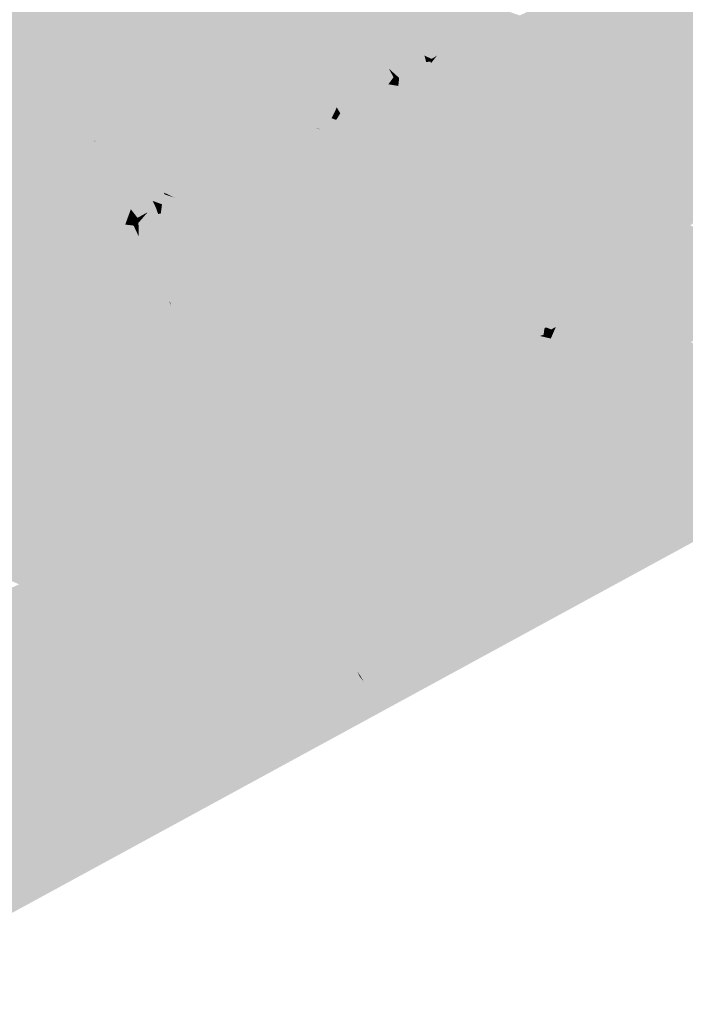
# Model space of a CAD drawing. Header units: metres. Extents: x 164696 to 183842, y 382615 to 387356.
# Tile 342 of 656: x 182630 to 182632, y 386595 to 386598. Entities that reach past the tile are written whole.
import ezdxf

# ---------------------------------------------------------------- set-up
doc = ezdxf.new("R2010")
doc.units = ezdxf.units.M
doc.layers.add('C3D-SURFACE_TINSURFACE', color=7, linetype='Continuous')

msp = doc.modelspace()

# ---------------------------------------------------------------- linework, layer by layer
at = {"layer": 'C3D-SURFACE_TINSURFACE', "color": 11, "linetype": 'Continuous', "lineweight": -3, "true_color": 0xff8585}
for points in [[(182630.9042, 386598.284), (182630.2935, 386597.9981), (182630.0951, 386597.8926)], [(182630.9042, 386598.284), (182630.0951, 386597.8926), (182630.1107, 386597.8622)], [(182630.9042, 386598.284), (182630.1107, 386597.8622), (182630.9295, 386598.2211)], [(182630.1315, 386597.8217), (182630.9295, 386598.2211), (182630.1107, 386597.8622)], [(182630.1315, 386597.8217), (182630.9414, 386598.1926), (182630.9295, 386598.2211)], [(182630.9414, 386598.1926), (182630.1315, 386597.8217), (182630.9533, 386598.1642)], [(182630.9652, 386598.1357), (182630.9533, 386598.1642), (182630.1315, 386597.8217)], [(182630.9652, 386598.1357), (182630.1315, 386597.8217), (182630.1573, 386597.7636)], [(182630.9652, 386598.1357), (182630.1573, 386597.7636), (182630.7841, 386597.5801)], [(182630.9652, 386598.1357), (182630.7841, 386597.5801), (182630.9771, 386598.1072)], [(182631.4802, 386597.9599), (182630.9652, 386598.1357), (182631.4488, 386597.9447)], [(182631.4488, 386597.9447), (182630.9652, 386598.1357), (182630.9771, 386598.1072)], [(182632.1615, 386597.4677), (182631.7745, 386598.1302), (182631.7253, 386598.1011)], [(182632.1615, 386597.4677), (182632.2789, 386597.9772), (182631.7745, 386598.1302)], [(182630.9891, 386598.0788), (182630.9771, 386598.1072), (182630.7841, 386597.5801)], [(182631.4488, 386597.9447), (182630.9771, 386598.1072), (182631.4174, 386597.9296)], [(182631.4174, 386597.9296), (182630.9771, 386598.1072), (182630.9891, 386598.0788)], [(182632.1114, 386597.4383), (182631.7253, 386598.1011), (182631.676, 386598.0721)], [(182632.1114, 386597.4383), (182632.1615, 386597.4677), (182631.7253, 386598.1011)], [(182630.9891, 386598.0788), (182630.7841, 386597.5801), (182630.8344, 386597.6075)], [(182631.001, 386598.0503), (182630.9891, 386598.0788), (182630.8344, 386597.6075)], [(182631.4174, 386597.9296), (182630.9891, 386598.0788), (182631.386, 386597.9144)], [(182631.386, 386597.9144), (182630.9891, 386598.0788), (182631.001, 386598.0503)], [(182632.0613, 386597.4088), (182631.676, 386598.0721), (182631.6268, 386598.043)], [(182632.0613, 386597.4088), (182632.1114, 386597.4383), (182631.676, 386598.0721)], [(182631.0247, 386597.9764), (182631.001, 386598.0503), (182630.8344, 386597.6075)], [(182631.386, 386597.9144), (182631.001, 386598.0503), (182631.3546, 386597.8993)], [(182631.3546, 386597.8993), (182631.001, 386598.0503), (182631.3232, 386597.8841)], [(182631.3232, 386597.8841), (182631.001, 386598.0503), (182631.2873, 386597.8709)], [(182631.2873, 386597.8709), (182631.001, 386598.0503), (182631.0247, 386597.9764)], [(182632.0112, 386597.3794), (182631.6268, 386598.043), (182631.5775, 386598.014)], [(182632.0112, 386597.3794), (182632.0613, 386597.4088), (182631.6268, 386598.043)], [(182632.0112, 386597.3794), (182631.5775, 386598.014), (182631.543, 386597.9901)], [(182631.0247, 386597.9764), (182630.8344, 386597.6075), (182630.8595, 386597.6212)], [(182631.0247, 386597.9764), (182630.8595, 386597.6212), (182630.908, 386597.6919)], [(182631.0247, 386597.9764), (182630.908, 386597.6919), (182630.9499, 386597.7148)], [(182631.0553, 386597.9099), (182631.0247, 386597.9764), (182630.9499, 386597.7148)], [(182631.0553, 386597.9099), (182631.2873, 386597.8709), (182631.0247, 386597.9764)], [(182631.8625, 386597.2861), (182631.5116, 386597.975), (182631.4802, 386597.9599)], [(182631.8903, 386597.3023), (182631.543, 386597.9901), (182631.5116, 386597.975)], [(182631.8625, 386597.2861), (182631.8903, 386597.3023), (182631.5116, 386597.975)], [(182631.8903, 386597.3023), (182631.918, 386597.3186), (182631.543, 386597.9901)], [(182631.918, 386597.3186), (182631.9458, 386597.3349), (182631.543, 386597.9901)], [(182631.9458, 386597.3349), (182632.0112, 386597.3794), (182631.543, 386597.9901)], [(182631.4802, 386597.9599), (182631.3116, 386597.4349), (182631.3276, 386597.4101)], [(182631.4802, 386597.9599), (182631.4488, 386597.9447), (182631.3116, 386597.4349)], [(182631.3708, 386597.3585), (182631.4802, 386597.9599), (182631.3276, 386597.4101)], [(182631.8625, 386597.2861), (182631.4802, 386597.9599), (182631.3708, 386597.3585)], [(182631.2795, 386597.4846), (182631.2955, 386597.4598), (182631.4174, 386597.9296)], [(182631.2795, 386597.4846), (182631.4174, 386597.9296), (182631.386, 386597.9144)], [(182631.2955, 386597.4598), (182631.3116, 386597.4349), (182631.4488, 386597.9447)], [(182631.2955, 386597.4598), (182631.4488, 386597.9447), (182631.4174, 386597.9296)], [(182630.1107, 386597.8622), (182630.0951, 386597.8926), (182629.6791, 386597.6892)], [(182631.0553, 386597.9099), (182630.9499, 386597.7148), (182630.95, 386597.6934)], [(182631.0553, 386597.9099), (182630.95, 386597.6934), (182630.96, 386597.6762)], [(182631.0553, 386597.9099), (182630.96, 386597.6762), (182630.9852, 386597.6899)], [(182631.0733, 386597.8562), (182631.0553, 386597.9099), (182630.9852, 386597.6899)], [(182631.0553, 386597.9099), (182631.2559, 386597.8525), (182631.2873, 386597.8709)], [(182631.0553, 386597.9099), (182631.2035, 386597.8436), (182631.2403, 386597.8433)], [(182631.0553, 386597.9099), (182631.2403, 386597.8433), (182631.2559, 386597.8525)], [(182631.0553, 386597.9099), (182631.0733, 386597.8562), (182631.2057, 386597.8369)], [(182631.0553, 386597.9099), (182631.2057, 386597.8369), (182631.2035, 386597.8436)], [(182631.2473, 386597.5343), (182631.3546, 386597.8993), (182631.2204, 386597.5848)], [(182631.2204, 386597.5848), (182631.3546, 386597.8993), (182631.3232, 386597.8841)], [(182631.2473, 386597.5343), (182631.2634, 386597.5095), (182631.3546, 386597.8993)], [(182631.2634, 386597.5095), (182631.2795, 386597.4846), (182631.386, 386597.9144)], [(182631.2634, 386597.5095), (182631.386, 386597.9144), (182631.3546, 386597.8993)], [(182630.1107, 386597.8622), (182629.2684, 386597.4756), (182629.278, 386597.4546)], [(182630.1107, 386597.8622), (182629.6791, 386597.6892), (182629.2684, 386597.4756)], [(182630.1107, 386597.8622), (182629.278, 386597.4546), (182629.4934, 386597.5407)], [(182630.1421, 386597.7929), (182630.1107, 386597.8622), (182629.4934, 386597.5407)], [(182630.1421, 386597.7929), (182630.1315, 386597.8217), (182630.1107, 386597.8622)], [(182631.2204, 386597.5848), (182631.3232, 386597.8841), (182631.1938, 386597.6332)], [(182631.1938, 386597.6332), (182631.3232, 386597.8841), (182631.2873, 386597.8709)], [(182631.1938, 386597.6332), (182631.2873, 386597.8709), (182631.2559, 386597.8525)], [(182631.0733, 386597.8562), (182630.9852, 386597.6899), (182631.0354, 386597.7174)], [(182631.0733, 386597.8562), (182631.0354, 386597.7174), (182631.0681, 386597.7421)], [(182631.087, 386597.8311), (182631.0733, 386597.8562), (182631.0681, 386597.7421)], [(182631.0733, 386597.8562), (182631.1933, 386597.8157), (182631.209, 386597.8249)], [(182631.0733, 386597.8562), (182631.209, 386597.8249), (182631.2057, 386597.8369)], [(182631.087, 386597.8311), (182631.1933, 386597.8157), (182631.0733, 386597.8562)], [(182631.1938, 386597.6332), (182631.2559, 386597.8525), (182631.2403, 386597.8433)], [(182631.1938, 386597.6332), (182631.2403, 386597.8433), (182631.2227, 386597.8216)], [(182630.1573, 386597.7636), (182630.1315, 386597.8217), (182630.1421, 386597.7929)], [(182631.1006, 386597.806), (182631.087, 386597.8311), (182631.0681, 386597.7421)], [(182631.1006, 386597.806), (182631.0681, 386597.7421), (182631.0994, 386597.7605)], [(182631.087, 386597.8311), (182631.162, 386597.7973), (182631.1933, 386597.8157)], [(182631.1006, 386597.806), (182631.162, 386597.7973), (182631.087, 386597.8311)], [(182631.1143, 386597.7809), (182631.1006, 386597.806), (182631.0994, 386597.7605)], [(182631.1006, 386597.806), (182631.1307, 386597.7789), (182631.162, 386597.7973)], [(182631.1143, 386597.7809), (182631.1307, 386597.7789), (182631.1006, 386597.806)], [(182631.1671, 386597.6815), (182631.1933, 386597.8157), (182631.1417, 386597.7307)], [(182631.1417, 386597.7307), (182631.1933, 386597.8157), (182631.162, 386597.7973)], [(182631.1671, 386597.6815), (182631.2227, 386597.8216), (182631.2217, 386597.8265)], [(182631.1671, 386597.6815), (182631.2217, 386597.8265), (182631.209, 386597.8249)], [(182631.1671, 386597.6815), (182631.209, 386597.8249), (182631.1933, 386597.8157)], [(182631.1671, 386597.6815), (182631.1938, 386597.6332), (182631.2227, 386597.8216)], [(182630.1421, 386597.7929), (182629.3944, 386597.4785), (182629.4113, 386597.4416)], [(182630.1421, 386597.7929), (182629.4934, 386597.5407), (182629.3944, 386597.4785)], [(182630.1573, 386597.7636), (182630.1421, 386597.7929), (182629.4113, 386597.4416)], [(182631.128, 386597.7558), (182631.1143, 386597.7809), (182631.0994, 386597.7605)], [(182631.128, 386597.7558), (182631.1307, 386597.7789), (182631.1143, 386597.7809)], [(182631.1417, 386597.7307), (182631.162, 386597.7973), (182631.128, 386597.7558)], [(182631.128, 386597.7558), (182631.162, 386597.7973), (182631.1307, 386597.7789)], [(182630.1573, 386597.7636), (182629.4132, 386597.438), (182629.3165, 386597.3704)], [(182630.1573, 386597.7636), (182629.3165, 386597.3704), (182629.3261, 386597.3494)], [(182630.1573, 386597.7636), (182629.3261, 386597.3494), (182629.9411, 386597.138)], [(182630.1573, 386597.7636), (182629.4113, 386597.4416), (182629.4132, 386597.438)], [(182630.1573, 386597.7636), (182629.9411, 386597.138), (182630.1725, 386597.7344)], [(182630.1573, 386597.7636), (182630.7421, 386597.5571), (182630.7841, 386597.5801)], [(182630.1573, 386597.7636), (182630.1725, 386597.7344), (182630.7421, 386597.5571)], [(182631.1417, 386597.7307), (182631.0994, 386597.7605), (182631.0681, 386597.7421)], [(182631.1417, 386597.7307), (182631.128, 386597.7558), (182631.0994, 386597.7605)], [(182630.0328, 386597.1873), (182630.1725, 386597.7344), (182629.9411, 386597.138)], [(182630.0328, 386597.1873), (182630.1877, 386597.7052), (182630.1725, 386597.7344)], [(182630.1725, 386597.7344), (182630.7047, 386597.5389), (182630.7421, 386597.5571)], [(182630.1725, 386597.7344), (182630.1877, 386597.7052), (182630.7047, 386597.5389)], [(182631.1671, 386597.6815), (182631.0681, 386597.7421), (182631.0354, 386597.7174)], [(182631.1671, 386597.6815), (182631.1417, 386597.7307), (182631.0681, 386597.7421)], [(182630.0328, 386597.1873), (182630.203, 386597.676), (182630.1877, 386597.7052)], [(182630.1877, 386597.7052), (182630.5874, 386597.5515), (182630.686, 386597.5298)], [(182630.1877, 386597.7052), (182630.686, 386597.5298), (182630.7047, 386597.5389)], [(182630.1877, 386597.7052), (182630.203, 386597.676), (182630.5899, 386597.5466)], [(182630.1877, 386597.7052), (182630.5899, 386597.5466), (182630.5874, 386597.5515)], [(182631.2204, 386597.5848), (182630.9852, 386597.6899), (182630.96, 386597.6762)], [(182631.1938, 386597.6332), (182631.0354, 386597.7174), (182630.9852, 386597.6899)], [(182631.2204, 386597.5848), (182631.1938, 386597.6332), (182630.9852, 386597.6899)], [(182631.1671, 386597.6815), (182631.0354, 386597.7174), (182631.1938, 386597.6332)], [(182630.0328, 386597.1873), (182630.0625, 386597.2035), (182630.203, 386597.676)], [(182630.0625, 386597.2035), (182630.2182, 386597.6468), (182630.203, 386597.676)], [(182630.203, 386597.676), (182630.2182, 386597.6468), (182630.5925, 386597.5418)], [(182630.203, 386597.676), (182630.5925, 386597.5418), (182630.5899, 386597.5466)], [(182631.2204, 386597.5848), (182630.96, 386597.6762), (182630.9492, 386597.6586)], [(182630.0625, 386597.2035), (182630.0923, 386597.2196), (182630.2182, 386597.6468)], [(182630.0923, 386597.2196), (182630.2334, 386597.6176), (182630.2182, 386597.6468)], [(182630.2182, 386597.6468), (182630.5613, 386597.5266), (182630.5925, 386597.5418)], [(182630.2182, 386597.6468), (182630.2464, 386597.5995), (182630.5613, 386597.5266)], [(182630.2182, 386597.6468), (182630.2334, 386597.6176), (182630.2474, 386597.5969)], [(182630.2182, 386597.6468), (182630.2474, 386597.5969), (182630.2464, 386597.5995)], [(182631.2473, 386597.5343), (182630.9469, 386597.6575), (182630.8986, 386597.6311)], [(182631.2473, 386597.5343), (182630.9492, 386597.6586), (182630.9469, 386597.6575)], [(182631.2473, 386597.5343), (182631.2204, 386597.5848), (182630.9492, 386597.6586)], [(182630.1221, 386597.2357), (182630.2334, 386597.6176), (182630.0923, 386597.2196)], [(182630.1221, 386597.2357), (182630.1519, 386597.2518), (182630.2334, 386597.6176)], [(182630.1519, 386597.2518), (182630.2474, 386597.5969), (182630.2334, 386597.6176)], [(182631.2795, 386597.4846), (182630.8344, 386597.6075), (182630.7841, 386597.5801)], [(182631.2634, 386597.5095), (182630.8595, 386597.6212), (182630.8344, 386597.6075)], [(182631.2634, 386597.5095), (182630.8344, 386597.6075), (182631.2795, 386597.4846)], [(182631.2634, 386597.5095), (182630.8992, 386597.6302), (182630.8595, 386597.6212)], [(182631.2634, 386597.5095), (182631.2473, 386597.5343), (182630.8986, 386597.6311)], [(182631.2634, 386597.5095), (182630.8986, 386597.6311), (182630.8992, 386597.6302)], [(182630.1519, 386597.2518), (182630.227, 386597.5055), (182630.2474, 386597.5969)], [(182631.1229, 386596.8759), (182630.7841, 386597.5801), (182630.7421, 386597.5571)], [(182631.1229, 386596.8759), (182631.1792, 386596.9048), (182630.7841, 386597.5801)], [(182631.2955, 386597.4598), (182630.7841, 386597.5801), (182631.1792, 386596.9048)], [(182631.2795, 386597.4846), (182630.7841, 386597.5801), (182631.2955, 386597.4598)], [(182631.0667, 386596.847), (182630.7421, 386597.5571), (182630.7047, 386597.5389)], [(182631.1229, 386596.8759), (182630.7421, 386597.5571), (182631.0667, 386596.847)], [(182630.4985, 386597.051), (182630.5128, 386597.0171), (182630.7047, 386597.5389)], [(182630.4985, 386597.051), (182630.7047, 386597.5389), (182630.686, 386597.5298)], [(182630.4985, 386597.051), (182630.686, 386597.5298), (182630.6251, 386597.4033)], [(182631.0667, 386596.847), (182630.7047, 386597.5389), (182630.5128, 386597.0171)], [(182630.1816, 386597.2679), (182630.227, 386597.5055), (182630.1519, 386597.2518)], [(182630.1816, 386597.2679), (182630.2345, 386597.5095), (182630.227, 386597.5055)], [(182630.1816, 386597.2679), (182630.2502, 386597.4836), (182630.2345, 386597.5095)], [(182630.1816, 386597.2679), (182630.2422, 386597.4198), (182630.2502, 386597.4836)], [(182630.4791, 386597.4324), (182630.4433, 386597.4372), (182630.4166, 386597.4226)], [(182630.4791, 386597.4324), (182630.4517, 386597.4414), (182630.4433, 386597.4372)], [(182630.5177, 386597.4481), (182630.4804, 386597.4602), (182630.4482, 386597.4472)], [(182630.5177, 386597.4481), (182630.4482, 386597.4472), (182630.4791, 386597.4324)], [(182630.4791, 386597.4324), (182630.4482, 386597.4472), (182630.4517, 386597.4414)], [(182630.5177, 386597.4481), (182630.4791, 386597.4324), (182630.4694, 386597.4023)], [(182630.5177, 386597.4481), (182630.4694, 386597.4023), (182630.5017, 386597.4154)], [(182630.5177, 386597.4481), (182630.5364, 386597.4572), (182630.4804, 386597.4602)], [(182630.5177, 386597.4481), (182630.5017, 386597.4154), (182630.5055, 386597.4073)], [(182630.5177, 386597.4481), (182630.5055, 386597.4073), (182630.5364, 386597.4572)], [(182631.2955, 386597.4598), (182631.1792, 386596.9048), (182631.3116, 386597.4349)], [(182631.3276, 386597.4101), (182631.3116, 386597.4349), (182631.1792, 386596.9048)], [(182630.1816, 386597.2679), (182630.2114, 386597.2841), (182630.2422, 386597.4198)], [(182630.2114, 386597.2841), (182630.2252, 386597.3235), (182630.2422, 386597.4198)], [(182630.4791, 386597.4324), (182630.4166, 386597.4226), (182630.4436, 386597.4128)], [(182630.4436, 386597.4128), (182630.4166, 386597.4226), (182630.4258, 386597.403)], [(182630.4436, 386597.4128), (182630.4258, 386597.403), (182630.4323, 386597.3848)], [(182630.4436, 386597.4128), (182630.4323, 386597.3848), (182630.4399, 386597.386)], [(182630.4791, 386597.4324), (182630.4436, 386597.4128), (182630.4399, 386597.386)], [(182630.4791, 386597.4324), (182630.4399, 386597.386), (182630.4694, 386597.4023)], [(182631.3276, 386597.4101), (182631.1792, 386596.9048), (182631.2355, 386596.9337)], [(182631.3708, 386597.3585), (182631.3276, 386597.4101), (182631.2355, 386596.9337)], [(182630.337, 386597.3541), (182630.3471, 386597.3818), (182630.3222, 386597.3459)], [(182630.3725, 386597.3737), (182630.3471, 386597.3818), (182630.337, 386597.3541)], [(182630.3725, 386597.3737), (182630.3605, 386597.3891), (182630.3471, 386597.3818)], [(182630.3725, 386597.3737), (182630.4021, 386597.39), (182630.3605, 386597.3891)], [(182630.3725, 386597.3737), (182630.3747, 386597.3586), (182630.4021, 386597.39)], [(182630.4985, 386597.051), (182630.6251, 386597.4033), (182630.5757, 386597.3029)], [(182631.9458, 386597.3349), (182631.9736, 386597.3511), (182632.0112, 386597.3794)], [(182630.337, 386597.3541), (182630.3222, 386597.3459), (182630.3755, 386597.3208)], [(182630.3725, 386597.3737), (182630.337, 386597.3541), (182630.3613, 386597.3513)], [(182630.337, 386597.3541), (182630.3755, 386597.3208), (182630.3613, 386597.3513)], [(182630.3725, 386597.3737), (182630.3613, 386597.3513), (182630.3747, 386597.3586)], [(182631.3708, 386597.3585), (182631.2355, 386596.9337), (182631.2695, 386596.9497)], [(182631.396, 386597.3114), (182631.3708, 386597.3585), (182631.2695, 386596.9497)], [(182631.7515, 386597.221), (182631.3708, 386597.3585), (182631.396, 386597.3114)], [(182631.7515, 386597.221), (182631.7793, 386597.2373), (182631.3708, 386597.3585)], [(182631.807, 386597.2536), (182631.3708, 386597.3585), (182631.7793, 386597.2373)], [(182631.807, 386597.2536), (182631.8348, 386597.2698), (182631.3708, 386597.3585)], [(182631.8348, 386597.2698), (182631.8625, 386597.2861), (182631.3708, 386597.3585)], [(182631.9458, 386597.3349), (182631.925, 386597.2642), (182631.9736, 386597.3511)], [(182631.9736, 386597.3511), (182631.925, 386597.2642), (182632.6592, 386597.1922)], [(182630.2114, 386597.2841), (182630.2263, 386597.2921), (182630.2252, 386597.3235)], [(182631.8903, 386597.3023), (182631.8817, 386597.2388), (182631.918, 386597.3186)], [(182631.918, 386597.3186), (182631.8817, 386597.2388), (182631.9033, 386597.2515)], [(182631.918, 386597.3186), (182631.9033, 386597.2515), (182631.9458, 386597.3349)], [(182631.9458, 386597.3349), (182631.9033, 386597.2515), (182631.925, 386597.2642)], [(182630.2114, 386597.2841), (182630.2502, 386597.2706), (182630.2263, 386597.2921)], [(182630.4698, 386597.1189), (182630.5312, 386597.3017), (182630.4656, 386597.133)], [(182630.4698, 386597.1189), (182630.557, 386597.2938), (182630.5499, 386597.3108)], [(182630.4698, 386597.1189), (182630.5499, 386597.3108), (182630.5312, 386597.3017)], [(182630.4698, 386597.1189), (182630.4842, 386597.085), (182630.557, 386597.2938)], [(182630.4985, 386597.051), (182630.5757, 386597.3029), (182630.4842, 386597.085)], [(182630.4842, 386597.085), (182630.5757, 386597.3029), (182630.557, 386597.2938)], [(182631.396, 386597.3114), (182631.2695, 386596.9497), (182631.3005, 386596.9666)], [(182631.396, 386597.3114), (182631.3005, 386596.9666), (182631.3314, 386596.9835)], [(182631.4213, 386597.2642), (182631.396, 386597.3114), (182631.3314, 386596.9835)], [(182631.4213, 386597.2642), (182631.7153, 386597.1976), (182631.396, 386597.3114)], [(182631.7515, 386597.221), (182631.396, 386597.3114), (182631.7153, 386597.1976)], [(182631.8625, 386597.2861), (182631.8601, 386597.2261), (182631.8903, 386597.3023)], [(182631.8903, 386597.3023), (182631.8601, 386597.2261), (182631.8817, 386597.2388)], [(182630.1816, 386597.2679), (182630.1519, 386597.2518), (182630.3037, 386597.2023)], [(182630.1816, 386597.2679), (182630.2724, 386597.2513), (182630.2114, 386597.2841)], [(182630.1816, 386597.2679), (182630.3186, 386597.2104), (182630.2724, 386597.2513)], [(182630.1816, 386597.2679), (182630.3037, 386597.2023), (182630.3186, 386597.2104)], [(182630.2114, 386597.2841), (182630.2724, 386597.2513), (182630.2502, 386597.2706)], [(182631.4213, 386597.2642), (182631.3314, 386596.9835), (182631.3624, 386597.0003)], [(182631.4213, 386597.2642), (182631.3624, 386597.0003), (182631.4558, 386597.2051)], [(182631.4213, 386597.2642), (182631.4558, 386597.2051), (182631.6689, 386597.1714)], [(182631.4213, 386597.2642), (182631.6689, 386597.1714), (182631.7153, 386597.1976)], [(182631.807, 386597.2536), (182631.815, 386597.1938), (182631.8348, 386597.2698)], [(182631.8348, 386597.2698), (182631.815, 386597.1938), (182631.8384, 386597.2134)], [(182631.8348, 386597.2698), (182631.8384, 386597.2134), (182631.8625, 386597.2861)], [(182631.8625, 386597.2861), (182631.8384, 386597.2134), (182631.8601, 386597.2261)], [(182630.1221, 386597.2357), (182630.0923, 386597.2196), (182630.4842, 386597.085)], [(182630.1221, 386597.2357), (182630.4698, 386597.1189), (182630.1519, 386597.2518)], [(182630.1221, 386597.2357), (182630.4842, 386597.085), (182630.4698, 386597.1189)], [(182630.1519, 386597.2518), (182630.4698, 386597.1189), (182630.4663, 386597.1274)], [(182630.1519, 386597.2518), (182630.4663, 386597.1274), (182630.3037, 386597.2023)], [(182631.7515, 386597.221), (182631.7735, 386597.1754), (182631.7793, 386597.2373)], [(182631.807, 386597.2536), (182631.7793, 386597.2373), (182631.7735, 386597.1754)], [(182631.807, 386597.2536), (182631.7735, 386597.1754), (182631.794, 386597.1815)], [(182631.807, 386597.2536), (182631.794, 386597.1815), (182631.815, 386597.1938)], [(182630.0625, 386597.2035), (182630.4985, 386597.051), (182630.0923, 386597.2196)], [(182630.0923, 386597.2196), (182630.4985, 386597.051), (182630.4842, 386597.085)], [(182631.4558, 386597.2051), (182631.3624, 386597.0003), (182631.3933, 386597.0172)], [(182631.4558, 386597.2051), (182631.3933, 386597.0172), (182631.4243, 386597.0341)], [(182631.4558, 386597.2051), (182631.4243, 386597.0341), (182631.4758, 386597.1692)], [(182631.4558, 386597.2051), (182631.4758, 386597.1692), (182631.6224, 386597.1453)], [(182631.4558, 386597.2051), (182631.6224, 386597.1453), (182631.6689, 386597.1714)], [(182631.7515, 386597.221), (182631.7153, 386597.1976), (182631.7228, 386597.1502)], [(182631.7515, 386597.221), (182631.7228, 386597.1502), (182631.7519, 386597.1628)], [(182631.7515, 386597.221), (182631.7519, 386597.1628), (182631.7735, 386597.1754)], [(182630.0328, 386597.1873), (182629.9411, 386597.138), (182630.5272, 386596.9832)], [(182630.0328, 386597.1873), (182630.4985, 386597.051), (182630.0625, 386597.2035)], [(182630.0328, 386597.1873), (182630.5128, 386597.0171), (182630.4985, 386597.051)], [(182630.0328, 386597.1873), (182630.5272, 386596.9832), (182630.5128, 386597.0171)], [(182631.6689, 386597.1714), (182631.7228, 386597.1502), (182631.7153, 386597.1976)], [(182631.4552, 386597.051), (182631.4758, 386597.1692), (182631.4243, 386597.0341)], [(182631.4552, 386597.051), (182631.4958, 386597.1332), (182631.4758, 386597.1692)], [(182631.5759, 386597.1191), (182631.4758, 386597.1692), (182631.4958, 386597.1332)], [(182631.5759, 386597.1191), (182631.6224, 386597.1453), (182631.4758, 386597.1692)], [(182631.6224, 386597.1453), (182631.6462, 386597.0805), (182631.6689, 386597.1714)], [(182631.6689, 386597.1714), (182631.6462, 386597.0805), (182631.6855, 386597.1292)], [(182631.6689, 386597.1714), (182631.6855, 386597.1292), (182631.7228, 386597.1502)], [(182630.2113, 386596.3926), (182629.9411, 386597.138), (182629.7888, 386597.0569)], [(182630.2113, 386596.3926), (182630.321, 386596.4406), (182629.9411, 386597.138)], [(182629.9411, 386597.138), (182630.5415, 386596.9492), (182630.5272, 386596.9832)], [(182630.3797, 386596.473), (182630.5415, 386596.9492), (182629.9411, 386597.138)], [(182630.321, 386596.4406), (182630.3797, 386596.473), (182629.9411, 386597.138)], [(182630.4698, 386597.1189), (182630.4656, 386597.133), (182630.4663, 386597.1274)], [(182631.4861, 386597.0679), (182631.4958, 386597.1332), (182631.4552, 386597.051)], [(182631.4861, 386597.0679), (182631.5294, 386597.0929), (182631.4958, 386597.1332)], [(182631.5294, 386597.0929), (182631.5759, 386597.1191), (182631.4958, 386597.1332)], [(182631.5294, 386597.0929), (182631.5412, 386597.0783), (182631.5759, 386597.1191)], [(182631.5759, 386597.1191), (182631.5412, 386597.0783), (182631.5532, 386597.0557)], [(182631.5759, 386597.1191), (182631.5532, 386597.0557), (182631.5571, 386597.056)], [(182631.5759, 386597.1191), (182631.5571, 386597.056), (182631.5717, 386597.0504)], [(182631.5759, 386597.1191), (182631.5717, 386597.0504), (182631.5846, 386597.0577)], [(182631.5759, 386597.1191), (182631.5846, 386597.0577), (182631.6224, 386597.1453)], [(182631.6224, 386597.1453), (182631.5846, 386597.0577), (182631.6229, 386597.0674)], [(182631.6224, 386597.1453), (182631.6229, 386597.0674), (182631.6462, 386597.0805)], [(182631.4861, 386597.0679), (182631.5412, 386597.0783), (182631.5294, 386597.0929)], [(182631.4861, 386597.0679), (182631.4552, 386597.051), (182631.5381, 386597.0315)], [(182631.4861, 386597.0679), (182631.5532, 386597.0557), (182631.5412, 386597.0783)], [(182631.4861, 386597.0679), (182631.5381, 386597.0315), (182631.5491, 386597.035)], [(182631.4861, 386597.0679), (182631.5513, 386597.0522), (182631.5532, 386597.0557)], [(182631.4861, 386597.0679), (182631.5491, 386597.035), (182631.5513, 386597.0522)], [(182630.2113, 386596.3926), (182629.7888, 386597.0569), (182629.694, 386596.5551)], [(182631.3933, 386597.0172), (182631.5245, 386597.0271), (182631.4243, 386597.0341)], [(182631.4552, 386597.051), (182631.4243, 386597.0341), (182631.5245, 386597.0271)], [(182631.4552, 386597.051), (182631.5245, 386597.0271), (182631.5381, 386597.0315)], [(182631.0104, 386596.8181), (182630.5128, 386597.0171), (182630.5272, 386596.9832)], [(182631.0104, 386596.8181), (182631.0667, 386596.847), (182630.5128, 386597.0171)], [(182631.3624, 386597.0003), (182631.5084, 386597.0033), (182631.3933, 386597.0172)], [(182631.3933, 386597.0172), (182631.5209, 386597.0221), (182631.5245, 386597.0271)], [(182631.3933, 386597.0172), (182631.5084, 386597.0033), (182631.5209, 386597.0221)], [(182630.554, 386596.9305), (182630.5272, 386596.9832), (182630.5415, 386596.9492)], [(182631.0104, 386596.8181), (182630.5272, 386596.9832), (182630.554, 386596.9305)], [(182631.3005, 386596.9666), (182631.462, 386596.978), (182631.4775, 386596.9865)], [(182631.3005, 386596.9666), (182631.4775, 386596.9865), (182631.3314, 386596.9835)], [(182631.3005, 386596.9666), (182631.4318, 386596.9679), (182631.462, 386596.978)], [(182631.3314, 386596.9835), (182631.4929, 386596.9949), (182631.3624, 386597.0003)], [(182631.3314, 386596.9835), (182631.4775, 386596.9865), (182631.4929, 386596.9949)], [(182631.3624, 386597.0003), (182631.4929, 386596.9949), (182631.5084, 386597.0033)], [(182630.3797, 386596.473), (182630.4384, 386596.5053), (182630.5415, 386596.9492)], [(182630.4384, 386596.5053), (182630.554, 386596.9305), (182630.5415, 386596.9492)], [(182631.2695, 386596.9497), (182631.2355, 386596.9337), (182630.9644, 386596.1477)], [(182631.2695, 386596.9497), (182630.9644, 386596.1477), (182631.0115, 386596.2078)], [(182631.2695, 386596.9497), (182631.0115, 386596.2078), (182631.4318, 386596.9679)], [(182631.3005, 386596.9666), (182631.2695, 386596.9497), (182631.4318, 386596.9679)], [(182630.5671, 386596.9087), (182630.554, 386596.9305), (182630.4384, 386596.5053)], [(182630.5671, 386596.9087), (182630.972, 386596.7987), (182630.554, 386596.9305)], [(182630.972, 386596.7987), (182631.0104, 386596.8181), (182630.554, 386596.9305)], [(182631.1792, 386596.9048), (182630.9502, 386596.1782), (182631.2355, 386596.9337)], [(182631.2355, 386596.9337), (182630.9502, 386596.1782), (182630.9644, 386596.1477)], [(182630.5671, 386596.9087), (182630.4384, 386596.5053), (182630.4922, 386596.5356)], [(182630.5671, 386596.9087), (182630.4922, 386596.5356), (182630.5802, 386596.8869)], [(182630.5671, 386596.9087), (182630.5802, 386596.8869), (182630.972, 386596.7987)], [(182631.1792, 386596.9048), (182630.9138, 386596.266), (182630.936, 386596.2087)], [(182631.1229, 386596.8759), (182630.9138, 386596.266), (182631.1792, 386596.9048)], [(182631.1792, 386596.9048), (182630.936, 386596.2087), (182630.9502, 386596.1782)], [(182630.4922, 386596.5356), (182630.5932, 386596.865), (182630.5802, 386596.8869)], [(182630.4922, 386596.5356), (182630.5196, 386596.5509), (182630.5932, 386596.865)], [(182630.5196, 386596.5509), (182630.6063, 386596.8432), (182630.5932, 386596.865)], [(182630.972, 386596.7987), (182630.5802, 386596.8869), (182630.9386, 386596.7809)], [(182630.9386, 386596.7809), (182630.5802, 386596.8869), (182630.5932, 386596.865)], [(182630.9052, 386596.7631), (182630.5932, 386596.865), (182630.6063, 386596.8432)], [(182630.9386, 386596.7809), (182630.5932, 386596.865), (182630.9052, 386596.7631)], [(182631.1229, 386596.8759), (182631.0667, 386596.847), (182630.9138, 386596.266)], [(182630.5196, 386596.5509), (182630.5469, 386596.5661), (182630.6063, 386596.8432)], [(182630.5469, 386596.5661), (182630.6194, 386596.8214), (182630.6063, 386596.8432)], [(182630.9052, 386596.7631), (182630.6063, 386596.8432), (182630.6194, 386596.8214)], [(182631.0104, 386596.8181), (182630.8601, 386596.3884), (182631.0667, 386596.847)], [(182631.0667, 386596.847), (182630.8601, 386596.3884), (182630.8821, 386596.3329)], [(182631.0667, 386596.847), (182630.8821, 386596.3329), (182630.9138, 386596.266)], [(182630.5469, 386596.5661), (182630.5743, 386596.5813), (182630.6194, 386596.8214)], [(182630.5743, 386596.5813), (182630.6325, 386596.7995), (182630.6194, 386596.8214)], [(182630.8718, 386596.7453), (182630.6194, 386596.8214), (182630.6325, 386596.7995)], [(182630.8718, 386596.7453), (182630.9052, 386596.7631), (182630.6194, 386596.8214)], [(182630.972, 386596.7987), (182630.8601, 386596.3884), (182631.0104, 386596.8181)], [(182630.5743, 386596.5813), (182630.6455, 386596.7777), (182630.6325, 386596.7995)], [(182630.5743, 386596.5813), (182630.6017, 386596.5966), (182630.6455, 386596.7777)], [(182630.6017, 386596.5966), (182630.6291, 386596.6119), (182630.6455, 386596.7777)], [(182630.6565, 386596.6271), (182630.6455, 386596.7777), (182630.6291, 386596.6119)], [(182630.8384, 386596.7274), (182630.6325, 386596.7995), (182630.6455, 386596.7777)], [(182630.8384, 386596.7274), (182630.8718, 386596.7453), (182630.6325, 386596.7995)], [(182630.6565, 386596.6271), (182630.6839, 386596.6423), (182630.6455, 386596.7777)], [(182630.6839, 386596.6423), (182630.7113, 386596.6576), (182630.6455, 386596.7777)], [(182630.7113, 386596.6576), (182630.7387, 386596.6728), (182630.6455, 386596.7777)], [(182630.7387, 386596.6728), (182630.7716, 386596.6918), (182630.6455, 386596.7777)], [(182630.805, 386596.7096), (182630.6455, 386596.7777), (182630.7716, 386596.6918)], [(182630.8384, 386596.7274), (182630.6455, 386596.7777), (182630.805, 386596.7096)], [(182630.9386, 386596.7809), (182630.9052, 386596.7631), (182630.8273, 386596.4462)], [(182630.9386, 386596.7809), (182630.8273, 386596.4462), (182630.8437, 386596.4173)], [(182630.972, 386596.7987), (182630.9386, 386596.7809), (182630.8437, 386596.4173)], [(182630.972, 386596.7987), (182630.8437, 386596.4173), (182630.8601, 386596.3884)], [(182630.8718, 386596.7453), (182630.8109, 386596.4751), (182630.9052, 386596.7631)], [(182630.9052, 386596.7631), (182630.8109, 386596.4751), (182630.8273, 386596.4462)], [(182630.8384, 386596.7274), (182630.805, 386596.7096), (182630.778, 386596.5329)], [(182630.8384, 386596.7274), (182630.778, 386596.5329), (182630.7945, 386596.504)], [(182630.8384, 386596.7274), (182630.7945, 386596.504), (182630.8718, 386596.7453)], [(182630.8718, 386596.7453), (182630.7945, 386596.504), (182630.8109, 386596.4751)], [(182630.7387, 386596.6728), (182630.7616, 386596.5618), (182630.7716, 386596.6918)], [(182630.805, 386596.7096), (182630.7716, 386596.6918), (182630.7616, 386596.5618)], [(182630.805, 386596.7096), (182630.7616, 386596.5618), (182630.778, 386596.5329)], [(182630.7113, 386596.6576), (182630.7616, 386596.5618), (182630.7387, 386596.6728)], [(182630.6565, 386596.6271), (182630.7616, 386596.5618), (182630.6839, 386596.6423)], [(182630.6839, 386596.6423), (182630.7616, 386596.5618), (182630.7113, 386596.6576)], [(182631.0753, 386595.9572), (182630.528, 386595.6429), (182632.3015, 386596.6136)], [(182630.6017, 386596.5966), (182630.7616, 386596.5618), (182630.6291, 386596.6119)], [(182630.6565, 386596.6271), (182630.6291, 386596.6119), (182630.7616, 386596.5618)], [(182631.0753, 386595.9572), (182632.3015, 386596.6136), (182631.2248, 386596.1777)], [(182630.5469, 386596.5661), (182630.7945, 386596.504), (182630.5743, 386596.5813)], [(182630.5743, 386596.5813), (182630.778, 386596.5329), (182630.6017, 386596.5966)], [(182630.5743, 386596.5813), (182630.7945, 386596.504), (182630.778, 386596.5329)], [(182630.6017, 386596.5966), (182630.778, 386596.5329), (182630.7616, 386596.5618)], [(182630.1594, 386596.3695), (182629.694, 386596.5551), (182629.7152, 386596.5147)], [(182630.1854, 386596.3811), (182629.694, 386596.5551), (182630.1594, 386596.3695)], [(182630.2113, 386596.3926), (182629.694, 386596.5551), (182630.1854, 386596.3811)], [(182630.4922, 386596.5356), (182630.8273, 386596.4462), (182630.5196, 386596.5509)], [(182630.5196, 386596.5509), (182630.8109, 386596.4751), (182630.5469, 386596.5661)], [(182630.5196, 386596.5509), (182630.8273, 386596.4462), (182630.8109, 386596.4751)], [(182630.5469, 386596.5661), (182630.8109, 386596.4751), (182630.7945, 386596.504)], [(182630.4384, 386596.5053), (182630.8437, 386596.4173), (182630.4922, 386596.5356)], [(182630.4922, 386596.5356), (182630.8437, 386596.4173), (182630.8273, 386596.4462)], [(182629.7462, 386596.4637), (182630.1334, 386596.358), (182629.7152, 386596.5147)], [(182630.1594, 386596.3695), (182629.7152, 386596.5147), (182630.1334, 386596.358)], [(182630.3797, 386596.473), (182630.8821, 386596.3329), (182630.4384, 386596.5053)], [(182630.4384, 386596.5053), (182630.8601, 386596.3884), (182630.8437, 386596.4173)], [(182630.4384, 386596.5053), (182630.8821, 386596.3329), (182630.8601, 386596.3884)], [(182629.7462, 386596.4637), (182629.7641, 386596.4288), (182630.0815, 386596.335)], [(182629.7462, 386596.4637), (182630.0815, 386596.335), (182630.1075, 386596.3465)], [(182629.7462, 386596.4637), (182630.1075, 386596.3465), (182630.1334, 386596.358)], [(182630.321, 386596.4406), (182630.9138, 386596.266), (182630.3797, 386596.473)], [(182630.3797, 386596.473), (182630.9138, 386596.266), (182630.8821, 386596.3329)], [(182630.0562, 386596.0577), (182630.321, 386596.4406), (182630.2623, 386596.4082)], [(182630.0562, 386596.0577), (182630.936, 386596.2087), (182630.321, 386596.4406)], [(182630.2113, 386596.3926), (182630.2623, 386596.4082), (182630.321, 386596.4406)], [(182630.321, 386596.4406), (182630.936, 386596.2087), (182630.9138, 386596.266)], [(182629.7641, 386596.4288), (182630.0296, 386596.3119), (182630.0555, 386596.3235)], [(182629.7641, 386596.4288), (182630.0555, 386596.3235), (182630.0815, 386596.335)], [(182630.2113, 386596.3926), (182630.0562, 386596.0577), (182630.2623, 386596.4082)], [(182630.0562, 386596.0577), (182630.2113, 386596.3926), (182630.1854, 386596.3811)], [(182630.0562, 386596.0577), (182630.1854, 386596.3811), (182630.1594, 386596.3695)], [(182630.0562, 386596.0577), (182630.1594, 386596.3695), (182630.1334, 386596.358)], [(182630.0562, 386596.0577), (182630.1334, 386596.358), (182630.1075, 386596.3465)], [(182630.0562, 386596.0577), (182630.0555, 386596.3235), (182630.0296, 386596.3119)], [(182630.0562, 386596.0577), (182630.0815, 386596.335), (182630.0555, 386596.3235)], [(182630.0562, 386596.0577), (182630.1075, 386596.3465), (182630.0815, 386596.335)], [(182630.0562, 386596.0577), (182630.0036, 386596.3004), (182629.9265, 386596.1408)], [(182630.0562, 386596.0577), (182630.0296, 386596.3119), (182630.0036, 386596.3004)], [(182630.0562, 386596.0577), (182630.9502, 386596.1782), (182630.936, 386596.2087)], [(182630.9644, 386596.1477), (182631.0246, 386596.1795), (182631.0115, 386596.2078)], [(182630.0562, 386596.0577), (182630.9644, 386596.1477), (182630.9502, 386596.1782)], [(182630.9644, 386596.1477), (182630.9786, 386596.1172), (182631.0246, 386596.1795)], [(182630.9786, 386596.1172), (182631.0022, 386596.0757), (182631.0246, 386596.1795)], [(182631.0753, 386595.9572), (182631.2248, 386596.1777), (182631.0289, 386596.0294)], [(182629.9549, 386596.0884), (182630.0562, 386596.0577), (182629.9265, 386596.1408)], [(182630.0562, 386596.0577), (182630.9786, 386596.1172), (182630.9644, 386596.1477)], [(182630.0562, 386596.0577), (182630.9928, 386596.0867), (182630.9786, 386596.1172)], [(182630.9786, 386596.1172), (182630.9928, 386596.0867), (182631.0093, 386596.0605)], [(182630.9786, 386596.1172), (182631.0093, 386596.0605), (182631.0022, 386596.0757)], [(182629.9549, 386596.0884), (182629.482, 386595.4409), (182630.0562, 386596.0577)], [(182630.0562, 386596.0577), (182631.007, 386596.0562), (182630.9928, 386596.0867)], [(182630.9928, 386596.0867), (182631.007, 386596.0562), (182631.0164, 386596.0452)], [(182630.9928, 386596.0867), (182631.0164, 386596.0452), (182631.0093, 386596.0605)], [(182630.0562, 386596.0577), (182629.5593, 386595.4044), (182629.4591, 386595.1888)], [(182630.0562, 386596.0577), (182629.4591, 386595.1888), (182629.4632, 386595.1822)], [(182630.0562, 386596.0577), (182629.4632, 386595.1822), (182629.4903, 386595.1455)], [(182630.0562, 386596.0577), (182629.482, 386595.4409), (182629.5593, 386595.4044)], [(182630.0562, 386596.0577), (182629.4903, 386595.1455), (182629.5227, 386595.0956)], [(182630.0562, 386596.0577), (182629.5227, 386595.0956), (182631.0753, 386595.9572)], [(182630.0562, 386596.0577), (182631.0753, 386595.9572), (182631.007, 386596.0562)], [(182631.0753, 386595.9572), (182631.0164, 386596.0452), (182631.007, 386596.0562)], [(182631.0753, 386595.9572), (182631.0289, 386596.0294), (182631.0164, 386596.0452)], [(182631.0753, 386595.9572), (182629.5227, 386595.0956), (182630.528, 386595.6429)]]:
    msp.add_solid(points, dxfattribs=at)
at = {"layer": 'C3D-SURFACE_TINSURFACE', "color": 1, "linetype": 'Continuous', "lineweight": -3, "true_color": 0xe60000}
for points in [[(182630.4866, 386598.1137), (182630.3701, 386598.0971), (182630.0691, 386597.9433)], [(182630.2935, 386597.9981), (182630.4866, 386598.1137), (182630.0691, 386597.9433)], [(182630.1855, 386598.0454), (182630.0691, 386597.9433), (182630.3701, 386598.0971)], [(182630.1855, 386598.0454), (182630.0482, 386597.9838), (182630.0691, 386597.9433)], [(182629.8409, 386597.876), (182630.0482, 386597.9838), (182630.0274, 386598.0243)], [(182629.6583, 386597.7297), (182630.0691, 386597.9433), (182630.0482, 386597.9838)], [(182629.6583, 386597.7297), (182630.0482, 386597.9838), (182629.8409, 386597.876)], [(182630.2935, 386597.9981), (182630.0691, 386597.9433), (182630.0899, 386597.9028)], [(182630.0951, 386597.8926), (182630.2935, 386597.9981), (182630.0899, 386597.9028)], [(182629.6791, 386597.6892), (182630.0691, 386597.9433), (182629.4685, 386597.5926)], [(182629.6583, 386597.7297), (182629.4685, 386597.5926), (182630.0691, 386597.9433)], [(182629.6791, 386597.6892), (182630.0899, 386597.9028), (182630.0691, 386597.9433)], [(182629.6791, 386597.6892), (182630.0951, 386597.8926), (182630.0899, 386597.9028)], [(182631.2403, 386597.8433), (182631.2035, 386597.8436), (182631.2246, 386597.8341)], [(182631.2057, 386597.8369), (182631.2246, 386597.8341), (182631.2035, 386597.8436)], [(182631.209, 386597.8249), (182631.2246, 386597.8341), (182631.2057, 386597.8369)], [(182631.209, 386597.8249), (182631.2217, 386597.8265), (182631.2246, 386597.8341)], [(182631.2227, 386597.8216), (182631.2246, 386597.8341), (182631.2217, 386597.8265)], [(182631.2403, 386597.8433), (182631.2246, 386597.8341), (182631.2227, 386597.8216)], [(182630.8595, 386597.6212), (182630.8846, 386597.635), (182630.908, 386597.6919)], [(182630.9499, 386597.7148), (182630.908, 386597.6919), (182630.8846, 386597.635)], [(182630.9499, 386597.7148), (182630.8846, 386597.635), (182630.9349, 386597.6624)], [(182630.9499, 386597.7148), (182630.9349, 386597.6624), (182630.95, 386597.6934)], [(182630.96, 386597.6762), (182630.95, 386597.6934), (182630.9349, 386597.6624)], [(182630.9469, 386597.6575), (182630.9349, 386597.6624), (182630.8846, 386597.635)], [(182630.96, 386597.6762), (182630.9349, 386597.6624), (182630.9492, 386597.6586)], [(182630.9492, 386597.6586), (182630.9349, 386597.6624), (182630.9469, 386597.6575)], [(182630.8595, 386597.6212), (182630.8992, 386597.6302), (182630.8846, 386597.635)], [(182630.9469, 386597.6575), (182630.8846, 386597.635), (182630.8986, 386597.6311)], [(182630.8986, 386597.6311), (182630.8846, 386597.635), (182630.8992, 386597.6302)], [(182630.2474, 386597.5969), (182630.227, 386597.5055), (182630.2521, 386597.5901)], [(182630.227, 386597.5055), (182630.2345, 386597.5095), (182630.2521, 386597.5901)], [(182630.2502, 386597.4836), (182630.2521, 386597.5901), (182630.2345, 386597.5095)], [(182630.5613, 386597.5266), (182630.2464, 386597.5995), (182630.2521, 386597.5901)], [(182630.2474, 386597.5969), (182630.2521, 386597.5901), (182630.2464, 386597.5995)], [(182630.2502, 386597.4836), (182630.273, 386597.5555), (182630.2521, 386597.5901)], [(182630.6299, 386597.5026), (182630.2521, 386597.5901), (182630.5925, 386597.4844)], [(182630.5613, 386597.5266), (182630.2521, 386597.5901), (182630.6299, 386597.5026)], [(182630.5925, 386597.4844), (182630.2521, 386597.5901), (182630.273, 386597.5555)], [(182630.2422, 386597.4198), (182630.273, 386597.5555), (182630.2502, 386597.4836)], [(182630.2422, 386597.4198), (182630.294, 386597.5209), (182630.273, 386597.5555)], [(182630.5925, 386597.4844), (182630.273, 386597.5555), (182630.5551, 386597.4663)], [(182630.5551, 386597.4663), (182630.273, 386597.5555), (182630.294, 386597.5209)], [(182630.686, 386597.5298), (182630.5874, 386597.5515), (182630.6673, 386597.5208)], [(182630.5899, 386597.5466), (182630.6673, 386597.5208), (182630.5874, 386597.5515)], [(182630.2263, 386597.2921), (182630.294, 386597.5209), (182630.2252, 386597.3235)], [(182630.2422, 386597.4198), (182630.2252, 386597.3235), (182630.294, 386597.5209)], [(182630.2263, 386597.2921), (182630.2412, 386597.3002), (182630.294, 386597.5209)], [(182630.2412, 386597.3002), (182630.3149, 386597.4863), (182630.294, 386597.5209)], [(182630.5364, 386597.4572), (182630.5551, 386597.4663), (182630.294, 386597.5209)], [(182630.5364, 386597.4572), (182630.294, 386597.5209), (182630.4804, 386597.4602)], [(182630.4482, 386597.4472), (182630.4804, 386597.4602), (182630.294, 386597.5209)], [(182630.4482, 386597.4472), (182630.294, 386597.5209), (182630.3149, 386597.4863)], [(182630.5925, 386597.5418), (182630.5613, 386597.5266), (182630.6299, 386597.5026)], [(182630.5757, 386597.3029), (182630.6251, 386597.4033), (182630.6673, 386597.5208)], [(182630.5757, 386597.3029), (182630.6673, 386597.5208), (182630.6299, 386597.5026)], [(182630.5925, 386597.5418), (182630.6673, 386597.5208), (182630.5899, 386597.5466)], [(182630.5925, 386597.5418), (182630.6299, 386597.5026), (182630.6673, 386597.5208)], [(182630.686, 386597.5298), (182630.6673, 386597.5208), (182630.6251, 386597.4033)], [(182630.557, 386597.2938), (182630.6299, 386597.5026), (182630.5499, 386597.3108)], [(182630.5499, 386597.3108), (182630.6299, 386597.5026), (182630.5925, 386597.4844)], [(182630.5757, 386597.3029), (182630.6299, 386597.5026), (182630.557, 386597.2938)], [(182630.2412, 386597.3002), (182630.271, 386597.3163), (182630.3149, 386597.4863)], [(182630.271, 386597.3163), (182630.3015, 386597.3345), (182630.3149, 386597.4863)], [(182630.3359, 386597.4517), (182630.3149, 386597.4863), (182630.3015, 386597.3345)], [(182630.4433, 386597.4372), (182630.4517, 386597.4414), (182630.3149, 386597.4863)], [(182630.4433, 386597.4372), (182630.3149, 386597.4863), (182630.3359, 386597.4517)], [(182630.4482, 386597.4472), (182630.3149, 386597.4863), (182630.4517, 386597.4414)], [(182630.5312, 386597.3017), (182630.5925, 386597.4844), (182630.4441, 386597.2032)], [(182630.5925, 386597.4844), (182630.5551, 386597.4663), (182630.4441, 386597.2032)], [(182630.5364, 386597.4572), (182630.4441, 386597.2032), (182630.5551, 386597.4663)], [(182630.5499, 386597.3108), (182630.5925, 386597.4844), (182630.5312, 386597.3017)], [(182630.3532, 386597.3984), (182630.3359, 386597.4517), (182630.3015, 386597.3345)], [(182630.4166, 386597.4226), (182630.4433, 386597.4372), (182630.3359, 386597.4517)], [(182630.4258, 386597.403), (182630.4166, 386597.4226), (182630.3359, 386597.4517)], [(182630.4258, 386597.403), (182630.3359, 386597.4517), (182630.408, 386597.3932)], [(182630.408, 386597.3932), (182630.3359, 386597.4517), (182630.3532, 386597.3984)], [(182630.5364, 386597.4572), (182630.5055, 386597.4073), (182630.4441, 386597.2032)], [(182630.5017, 386597.4154), (182630.4214, 386597.252), (182630.4441, 386597.2032)], [(182630.4694, 386597.4023), (182630.4214, 386597.252), (182630.5017, 386597.4154)], [(182630.5017, 386597.4154), (182630.4441, 386597.2032), (182630.5055, 386597.4073)], [(182630.3471, 386597.3818), (182630.3532, 386597.3984), (182630.3015, 386597.3345)], [(182630.3471, 386597.3818), (182630.3015, 386597.3345), (182630.3222, 386597.3459)], [(182630.3471, 386597.3818), (182630.3605, 386597.3891), (182630.3532, 386597.3984)], [(182630.4021, 386597.39), (182630.408, 386597.3932), (182630.3532, 386597.3984)], [(182630.4021, 386597.39), (182630.3532, 386597.3984), (182630.3605, 386597.3891)], [(182630.4021, 386597.39), (182630.3747, 386597.3586), (182630.3759, 386597.3496)], [(182630.408, 386597.3932), (182630.3759, 386597.3496), (182630.3986, 386597.3008)], [(182630.4021, 386597.39), (182630.3759, 386597.3496), (182630.408, 386597.3932)], [(182630.4258, 386597.403), (182630.408, 386597.3932), (182630.3986, 386597.3008)], [(182630.4258, 386597.403), (182630.3986, 386597.3008), (182630.4323, 386597.3848)], [(182630.4323, 386597.3848), (182630.3986, 386597.3008), (182630.4214, 386597.252)], [(182630.4399, 386597.386), (182630.4214, 386597.252), (182630.4694, 386597.4023)], [(182630.4323, 386597.3848), (182630.4214, 386597.252), (182630.4399, 386597.386)], [(182630.3613, 386597.3513), (182630.3759, 386597.3496), (182630.3747, 386597.3586)], [(182630.3755, 386597.3208), (182630.3759, 386597.3496), (182630.3613, 386597.3513)], [(182630.3755, 386597.3208), (182630.3986, 386597.3008), (182630.3759, 386597.3496)], [(182630.271, 386597.3163), (182630.3986, 386597.3008), (182630.3015, 386597.3345)], [(182630.3755, 386597.3208), (182630.3222, 386597.3459), (182630.3015, 386597.3345)], [(182630.3755, 386597.3208), (182630.3015, 386597.3345), (182630.3986, 386597.3008)], [(182630.2263, 386597.2921), (182630.4441, 386597.2032), (182630.2412, 386597.3002)], [(182630.2263, 386597.2921), (182630.2502, 386597.2706), (182630.4441, 386597.2032)], [(182630.2412, 386597.3002), (182630.4214, 386597.252), (182630.271, 386597.3163)], [(182630.2412, 386597.3002), (182630.4441, 386597.2032), (182630.4214, 386597.252)], [(182630.271, 386597.3163), (182630.4214, 386597.252), (182630.3986, 386597.3008)], [(182630.5312, 386597.3017), (182630.4441, 386597.2032), (182630.4656, 386597.133)], [(182630.2724, 386597.2513), (182630.4441, 386597.2032), (182630.2502, 386597.2706)], [(182631.925, 386597.2642), (182631.9033, 386597.2515), (182631.7901, 386597.0291)], [(182631.925, 386597.2642), (182631.7901, 386597.0291), (182631.7954, 386597.0322)], [(182632.6592, 386597.1922), (182631.925, 386597.2642), (182631.7954, 386597.0322)], [(182630.2724, 386597.2513), (182630.4555, 386597.1528), (182630.4441, 386597.2032)], [(182630.2724, 386597.2513), (182630.3186, 386597.2104), (182630.4555, 386597.1528)], [(182631.8817, 386597.2388), (182631.8601, 386597.2261), (182631.7795, 386597.0229)], [(182631.8817, 386597.2388), (182631.7795, 386597.0229), (182631.7848, 386597.026)], [(182631.9033, 386597.2515), (182631.8817, 386597.2388), (182631.7848, 386597.026)], [(182631.9033, 386597.2515), (182631.7848, 386597.026), (182631.7901, 386597.0291)], [(182630.3037, 386597.2023), (182630.4555, 386597.1528), (182630.3186, 386597.2104)], [(182631.8384, 386597.2134), (182631.815, 386597.1938), (182631.7685, 386597.0149)], [(182631.8384, 386597.2134), (182631.7685, 386597.0149), (182631.7742, 386597.0198)], [(182631.8601, 386597.2261), (182631.8384, 386597.2134), (182631.7742, 386597.0198)], [(182631.8601, 386597.2261), (182631.7742, 386597.0198), (182631.7795, 386597.0229)], [(182630.4663, 386597.1274), (182630.4555, 386597.1528), (182630.3037, 386597.2023)], [(182630.4663, 386597.1274), (182630.4656, 386597.133), (182630.4441, 386597.2032)], [(182630.4663, 386597.1274), (182630.4441, 386597.2032), (182630.4555, 386597.1528)], [(182631.815, 386597.1938), (182631.794, 386597.1815), (182631.7633, 386597.0119)], [(182631.815, 386597.1938), (182631.7633, 386597.0119), (182631.7685, 386597.0149)], [(182631.7735, 386597.1754), (182631.7633, 386597.0119), (182631.794, 386597.1815)], [(182632.6592, 386597.1922), (182631.7954, 386597.0322), (182631.9755, 386597.0145)], [(182631.7228, 386597.1502), (182631.6855, 386597.1292), (182631.7367, 386596.9991)], [(182631.7228, 386597.1502), (182631.753, 386597.0073), (182631.7519, 386597.1628)], [(182631.7228, 386597.1502), (182631.7367, 386596.9991), (182631.7459, 386597.0042)], [(182631.7228, 386597.1502), (182631.7459, 386597.0042), (182631.753, 386597.0073)], [(182631.7735, 386597.1754), (182631.7519, 386597.1628), (182631.753, 386597.0073)], [(182631.7735, 386597.1754), (182631.753, 386597.0073), (182631.7583, 386597.0104)], [(182631.7735, 386597.1754), (182631.7583, 386597.0104), (182631.7633, 386597.0119)], [(182631.6462, 386597.0805), (182631.7367, 386596.9991), (182631.6855, 386597.1292)], [(182631.5846, 386597.0577), (182631.6235, 386596.9895), (182631.6229, 386597.0674)], [(182631.6462, 386597.0805), (182631.6229, 386597.0674), (182631.6235, 386596.9895)], [(182631.6462, 386597.0805), (182631.6235, 386596.9895), (182631.7111, 386596.9674)], [(182631.6462, 386597.0805), (182631.7111, 386596.9674), (182631.7367, 386596.9991)], [(182631.5381, 386597.0315), (182631.57, 386597.024), (182631.5491, 386597.035)], [(182631.5513, 386597.0522), (182631.5491, 386597.035), (182631.57, 386597.024)], [(182631.5532, 386597.0557), (182631.5513, 386597.0522), (182631.5556, 386597.0512)], [(182631.5513, 386597.0522), (182631.57, 386597.024), (182631.5556, 386597.0512)], [(182631.5532, 386597.0557), (182631.5556, 386597.0512), (182631.5571, 386597.056)], [(182631.5571, 386597.056), (182631.5556, 386597.0512), (182631.57, 386597.024)], [(182631.5571, 386597.056), (182631.57, 386597.024), (182631.5717, 386597.0504)], [(182631.5846, 386597.0577), (182631.5717, 386597.0504), (182631.57, 386597.024)], [(182631.5846, 386597.0577), (182631.57, 386597.024), (182631.6235, 386596.9895)], [(182631.5209, 386597.0221), (182631.5084, 386597.0033), (182631.6235, 386596.9895)], [(182631.5245, 386597.0271), (182631.5209, 386597.0221), (182631.57, 386597.024)], [(182631.5209, 386597.0221), (182631.6235, 386596.9895), (182631.57, 386597.024)], [(182631.5245, 386597.0271), (182631.57, 386597.024), (182631.5381, 386597.0315)], [(182631.0022, 386596.0757), (182631.0258, 386596.0342), (182631.6235, 386596.9895)], [(182631.0022, 386596.0757), (182631.6235, 386596.9895), (182631.0246, 386596.1795)], [(182631.0115, 386596.2078), (182631.6235, 386596.9895), (182631.4318, 386596.9679)], [(182631.0246, 386596.1795), (182631.6235, 386596.9895), (182631.0115, 386596.2078)], [(182631.0258, 386596.0342), (182631.7111, 386596.9674), (182631.6235, 386596.9895)], [(182631.4318, 386596.9679), (182631.6235, 386596.9895), (182631.462, 386596.978)], [(182631.4775, 386596.9865), (182631.462, 386596.978), (182631.6235, 386596.9895)], [(182631.4929, 386596.9949), (182631.4775, 386596.9865), (182631.6235, 386596.9895)], [(182631.5084, 386597.0033), (182631.4929, 386596.9949), (182631.6235, 386596.9895)], [(182631.0258, 386596.0342), (182631.5715, 386596.7262), (182631.7111, 386596.9674)], [(182630.528, 386595.6429), (182632.8737, 386596.92), (182632.3015, 386596.6136)], [(182632.3015, 386596.6136), (182632.07, 386596.9464), (182631.6237, 386596.7657)], [(182631.0289, 386596.0294), (182631.2248, 386596.1777), (182631.6237, 386596.7657)], [(182631.0289, 386596.0294), (182631.6237, 386596.7657), (182631.5715, 386596.7262)], [(182632.3015, 386596.6136), (182631.6237, 386596.7657), (182631.2248, 386596.1777)], [(182631.0289, 386596.0294), (182631.5715, 386596.7262), (182631.0258, 386596.0342)], [(182631.0093, 386596.0605), (182631.0258, 386596.0342), (182631.0022, 386596.0757)], [(182631.0164, 386596.0452), (182631.0258, 386596.0342), (182631.0093, 386596.0605)], [(182631.0164, 386596.0452), (182631.0289, 386596.0294), (182631.0258, 386596.0342)]]:
    msp.add_solid(points, dxfattribs=at)
at = {"layer": 'C3D-SURFACE_TINSURFACE', "color": 193, "linetype": 'Continuous', "lineweight": -3, "true_color": 0x9d7cb1}
for points in [[(182631.7459, 386597.0042), (182631.7533, 386596.9568), (182631.753, 386597.0073)], [(182631.7583, 386597.0104), (182631.753, 386597.0073), (182631.7533, 386596.9568)], [(182631.7954, 386597.0322), (182631.7901, 386597.0291), (182631.7533, 386596.9568)], [(182631.9755, 386597.0145), (182631.7954, 386597.0322), (182631.7533, 386596.9568)], [(182631.7901, 386597.0291), (182631.7848, 386597.026), (182631.7533, 386596.9568)], [(182631.7848, 386597.026), (182631.7795, 386597.0229), (182631.7533, 386596.9568)], [(182631.7795, 386597.0229), (182631.7742, 386597.0198), (182631.7533, 386596.9568)], [(182631.7742, 386597.0198), (182631.7685, 386597.0149), (182631.7533, 386596.9568)], [(182631.7685, 386597.0149), (182631.7633, 386597.0119), (182631.7533, 386596.9568)], [(182631.992, 386597.0028), (182631.9755, 386597.0145), (182631.7533, 386596.9568)], [(182631.7583, 386597.0104), (182631.7533, 386596.9568), (182631.7633, 386597.0119)], [(182631.7111, 386596.9674), (182631.7533, 386596.9568), (182631.7367, 386596.9991)], [(182631.7459, 386597.0042), (182631.7367, 386596.9991), (182631.7533, 386596.9568)], [(182632.0097, 386596.9901), (182631.992, 386597.0028), (182631.7533, 386596.9568)], [(182632.0365, 386596.9834), (182632.0097, 386596.9901), (182631.7533, 386596.9568)], [(182632.0365, 386596.9834), (182631.7533, 386596.9568), (182632.0415, 386596.9742)], [(182631.7111, 386596.9674), (182631.5715, 386596.7262), (182631.7533, 386596.9568)], [(182631.5715, 386596.7262), (182631.6237, 386596.7657), (182631.7533, 386596.9568)], [(182632.07, 386596.9464), (182631.7533, 386596.9568), (182631.6237, 386596.7657)], [(182632.0415, 386596.9742), (182631.7533, 386596.9568), (182632.0466, 386596.9651)], [(182632.0466, 386596.9651), (182631.7533, 386596.9568), (182632.0517, 386596.956)], [(182632.07, 386596.9464), (182632.0517, 386596.956), (182631.7533, 386596.9568)]]:
    msp.add_solid(points, dxfattribs=at)

doc.saveas('drawing.dxf')
